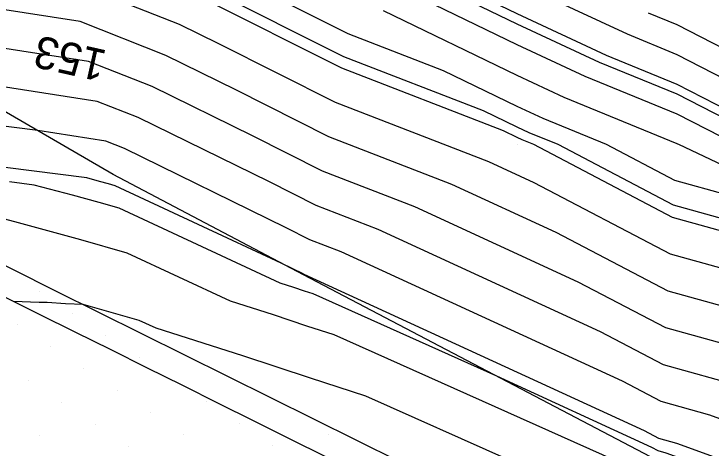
# Model space of a CAD drawing. Extents: x 2354170 to 2357230, y 866100 to 868290.
# Drawn here: x 2355498.52 to 2355542.1, y 867311.04 to 867338.18 of the extents above; entities that cross this region are included whole.
import ezdxf

# ---------------------------------------------------------------- set-up
doc = ezdxf.new("R2010")
doc.units = 0
for name, color, linetype in [('Default', 7, 'Continuous'), ('DTM Contours Minor', 7, 'Continuous'), ('DTM Contours Minor Text', 7, 'Continuous'), ('Exist DTM Breakline', 7, 'Continuous'), ('Exist DTM QL2 LIDAR Elevation Point', 7, 'Continuous'), ('Exist DTM Scan Elevation Point', 7, 'Continuous'), ('Exist Roads EOP', 7, 'Continuous'), ('PH Exist DTM Breakline', 7, 'Continuous')]:
    doc.layers.add(name, color=color, linetype=linetype)

msp = doc.modelspace()

# ---------------------------------------------------------------- linework, layer by layer
at = {"layer": 'Default'}
for points in [[(2355601.398, 867303.175), (2355599.978, 867303.922), (2355595.733, 867305.769), (2355589.978, 867309.159), (2355588.37, 867310.014), (2355579.978, 867314.253), (2355571.815, 867318.177), (2355569.978, 867318.969), (2355567.797, 867320.014), (2355559.978, 867323.987), (2355552.402, 867327.59), (2355549.978, 867328.747), (2355547.299, 867330.014), (2355539.978, 867333.778), (2355535.553, 867335.59), (2355529.978, 867338.189), (2355526.207, 867340.015), (2355519.977, 867343.172), (2355514.292, 867345.7), (2355511.528, 867346.914)], [(2355595.456, 867300.278), (2355591.823, 867301.859), (2355589.978, 867302.946), (2355583.719, 867306.273), (2355579.938, 867307.619), (2355575.744, 867310.014), (2355569.978, 867312.499), (2355565.206, 867314.786), (2355559.019, 867316.753), (2355553.947, 867320.014), (2355549.978, 867321.908), (2355546.383, 867323.61), (2355539.696, 867325.466), (2355531.025, 867330.014), (2355530.282, 867330.319), (2355529.978, 867330.46), (2355529.113, 867330.879), (2355519.008, 867334.785), (2355510.28, 867339.187), (2355509.73, 867339.457), (2355504.667, 867341.462)], [(2355548.152, 867318.43), (2355539.41, 867320.857), (2355532.418, 867324.525), (2355525.895, 867327.526), (2355518.213, 867330.496), (2355512.384, 867333.436), (2355508.012, 867335.579), (2355502.648, 867337.704), (2355485.139, 867340.43)], [(2355549.628, 867320.364), (2355539.553, 867323.162), (2355531.039, 867327.628), (2355528.203, 867328.933), (2355518.611, 867332.64), (2355511.332, 867336.311), (2355508.871, 867337.518), (2355502.107, 867340.198)], [(2355543.137, 867326.855), (2355539.839, 867327.771), (2355535.561, 867330.014), (2355531.6, 867331.636), (2355529.978, 867332.392), (2355525.367, 867334.625), (2355519.406, 867336.929), (2355513.288, 867340.015)], [(2355543.686, 867330.014), (2355539.978, 867331.921), (2355534.235, 867334.272), (2355529.978, 867336.256), (2355522.217, 867340.015)], [(2355548.989, 867331.003), (2355539.978, 867335.636), (2355536.871, 867336.908), (2355530.205, 867340.015)], [(2355552.962, 867309.128), (2355542.013, 867313.102), (2355538.982, 867313.944), (2355536.558, 867315.215), (2355518.973, 867323.308), (2355517.021, 867324.062), (2355515.539, 867324.809), (2355505.436, 867329.763), (2355504.271, 867330.224), (2355500.013, 867330.887), (2355487.672, 867332.455), (2355484.755, 867333.489), (2355481.402, 867334.669), (2355479.128, 867336.129), (2355475.66, 867337.27), (2355471.675, 867338.763)], [(2355544.059, 867314.878), (2355539.125, 867316.248), (2355535.178, 867318.319), (2355521.281, 867324.714), (2355517.418, 867326.207), (2355514.487, 867327.685), (2355506.294, 867331.701), (2355503.73, 867332.718), (2355494.357, 867334.176), (2355486.49, 867335.176), (2355484.63, 867335.835), (2355482.493, 867336.587), (2355478.834, 867338.937)], [(2355549.978, 867325.328), (2355540.073, 867330.014), (2355539.978, 867330.063), (2355532.917, 867332.954), (2355529.978, 867334.324), (2355521.621, 867338.371)], [(2355545.167, 867334.825), (2355539.978, 867337.493), (2355538.189, 867338.225)], [(2355590.827, 867297.475), (2355588.159, 867298.285), (2355579.83, 867301.249), (2355572.099, 867305.665), (2355566.19, 867308.117), (2355557.31, 867310.94), (2355551.429, 867314.722), (2355546.106, 867316.654), (2355539.267, 867318.553), (2355533.798, 867321.422), (2355523.588, 867326.12), (2355517.816, 867328.351), (2355513.436, 867330.56), (2355507.153, 867333.64), (2355503.189, 867335.211), (2355499.009, 867335.861)], [(2355585.645, 867292.896), (2355583.253, 867293.623), (2355579.722, 867294.879), (2355576.445, 867296.751), (2355558.425, 867304.229), (2355555.6, 867305.127), (2355553.729, 867306.33), (2355539.966, 867311.326), (2355538.839, 867311.639), (2355537.937, 867312.112), (2355516.666, 867321.901), (2355516.623, 867321.918), (2355516.591, 867321.934), (2355515.222, 867322.605), (2355504.847, 867327.443), (2355504.43, 867327.562), (2355503.87, 867327.713), (2355503.07, 867327.927), (2355493.013, 867329.205)], [(2355546.858, 867306.306), (2355539.366, 867309.059), (2355538.754, 867309.292), (2355538.035, 867309.554), (2355537.156, 867309.869), (2355536.095, 867310.264), (2355518.544, 867318.124), (2355516.838, 867318.673), (2355514.743, 867319.373), (2355512.06, 867320.222), (2355505.598, 867323.236), (2355502.697, 867324.06), (2355498.798, 867325.115), (2355493.232, 867326.607)], [(2355552.501, 867301.802), (2355540.865, 867306.077), (2355538.754, 867306.881), (2355536.27, 867307.785), (2355533.235, 867308.874), (2355529.573, 867310.236), (2355520.516, 867314.292), (2355517.067, 867315.404), (2355512.828, 867316.818), (2355507.403, 867318.537), (2355506.35, 867319.028), (2355502.85, 867320.023), (2355501.739, 867320.059), (2355500.601, 867320.142), (2355500.096, 867320.141), (2355498.492, 867320.213)]]:
    msp.add_lwpolyline(points, dxfattribs=at)
at = {"layer": 'DTM Contours Minor'}
for points in [[(2355499.009, 867335.861), (2355488.701, 867337.466), (2355485.308, 867337.897), (2355484.506, 867338.181), (2355483.585, 867338.506), (2355478.541, 867341.744), (2355477.835, 867341.977), (2355477.023, 867342.281), (2355476.055, 867342.653), (2355462.118, 867348.075)], [(2355545.301, 867324.691), (2355539.743, 867326.234), (2355532.537, 867330.014), (2355530.721, 867330.758), (2355529.978, 867331.104), (2355527.864, 867332.128), (2355519.141, 867335.5), (2355510.78, 867339.716)], [(2355546.095, 867330.014), (2355539.978, 867333.159), (2355535.114, 867335.151), (2355529.978, 867337.545), (2355524.877, 867340.015)], [(2355546.106, 867316.654), (2355539.267, 867318.553), (2355533.798, 867321.422), (2355523.588, 867326.12), (2355517.816, 867328.351), (2355513.436, 867330.56), (2355507.153, 867333.64), (2355504.835, 867334.559)], [(2355553.985, 867305.398), (2355539.284, 867310.734), (2355538.791, 867310.871), (2355538.397, 867311.078), (2355528.698, 867315.542), (2355517.228, 867320.678), (2355516.686, 867320.853), (2355516.019, 867321.075), (2355515.166, 867321.346), (2355505.097, 867326.041), (2355503.852, 867326.394), (2355502.179, 867326.847), (2355499.791, 867327.487), (2355498.249, 867327.683)]]:
    msp.add_lwpolyline(points, dxfattribs=at)
at = {"layer": 'Exist DTM Breakline'}
msp.add_lwpolyline([(2355497.851, 867320.531), (2355500.091, 867319.421), (2355502.331, 867318.31), (2355504.57, 867317.198), (2355506.809, 867316.085), (2355509.047, 867314.972), (2355511.285, 867313.857), (2355513.522, 867312.742), (2355515.76, 867311.627), (2355517.997, 867310.51), (2355520.233, 867309.393), (2355522.47, 867308.276), (2355524.706, 867307.158), (2355526.942, 867306.04), (2355529.178, 867304.921), (2355531.413, 867303.802), (2355533.649, 867302.683), (2355535.884, 867301.564), (2355538.12, 867300.445), (2355540.355, 867299.326), (2355542.591, 867298.207)], dxfattribs=at)
at = {"layer": 'Exist DTM QL2 LIDAR Elevation Point'}
for p, q in [((2355529.978, 867330.014), (2355529.978, 867330.014)), ((2355539.978, 867330.014), (2355539.978, 867330.014))]:
    msp.add_line(p, q, dxfattribs=at)
at = {"layer": 'Exist DTM Scan Elevation Point'}
for p, q in [((2355500.1, 867320.842), (2355500.1, 867320.842)), ((2355502.185, 867319.463), (2355502.185, 867319.463)), ((2355498.72, 867318.757), (2355498.72, 867318.757)), ((2355504.27, 867318.083), (2355504.27, 867318.083)), ((2355500.805, 867317.378), (2355500.805, 867317.378)), ((2355506.355, 867316.704), (2355506.355, 867316.704)), ((2355502.89, 867315.998), (2355502.89, 867315.998)), ((2355499.426, 867315.293), (2355499.426, 867315.293)), ((2355504.975, 867314.619), (2355504.975, 867314.619)), ((2355501.511, 867313.913), (2355501.511, 867313.913)), ((2355510.525, 867313.945), (2355510.525, 867313.945)), ((2355507.06, 867313.239), (2355507.06, 867313.239)), ((2355503.596, 867312.534), (2355503.596, 867312.534)), ((2355512.61, 867312.565), (2355512.61, 867312.565)), ((2355500.131, 867311.828), (2355500.131, 867311.828)), ((2355509.145, 867311.86), (2355509.145, 867311.86)), ((2355518.159, 867311.891), (2355518.159, 867311.891)), ((2355505.681, 867311.154), (2355505.681, 867311.154)), ((2355514.695, 867311.186), (2355514.695, 867311.186))]:
    msp.add_line(p, q, dxfattribs=at)
at = {"layer": 'Exist Roads EOP'}
msp.add_lwpolyline([(2355468.908, 867336.944), (2355474.23, 867334.174), (2355479.61, 867331.518), (2355484.999, 867328.88), (2355490.379, 867326.223), (2355495.752, 867323.554), (2355501.124, 867320.881), (2355506.496, 867318.209), (2355511.87, 867315.54), (2355517.244, 867312.872), (2355522.62, 867310.207), (2355527.997, 867307.545), (2355533.375, 867304.885), (2355538.754, 867302.227), (2355544.135, 867299.572)], dxfattribs=at)
at = {"layer": 'PH Exist DTM Breakline'}
msp.add_lwpolyline([(2355640.999, 867263.377), (2355634.882, 867263.773), (2355623.65, 867268.285), (2355600.412, 867279.404), (2355579.643, 867290.193), (2355554.803, 867302.415), (2355538.755, 867310.275), (2355516.615, 867321.87), (2355504.721, 867328.149), (2355484.412, 867339.96)], dxfattribs=at)

# ---------------------------------------------------------------- texts
at = {"layer": 'DTM Contours Minor Text'}
msp.add_text('153', height=2, rotation=167.3948, dxfattribs=at).set_placement((2355504.413, 867335.879))

doc.saveas('drawing.dxf')
